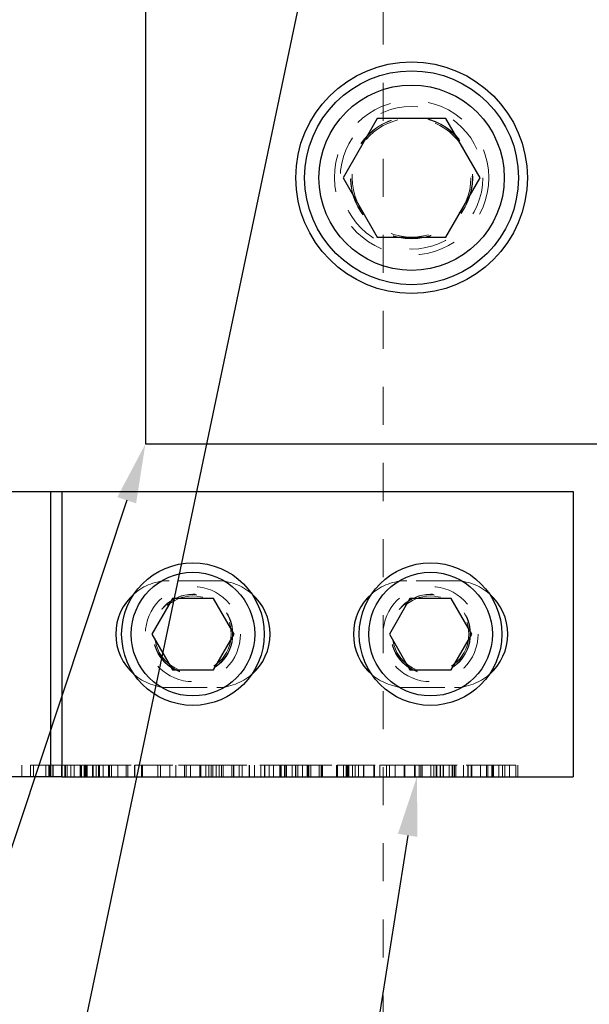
# Model space of a CAD drawing. Header units: inches. Extents: x 220 to 877, y 4 to 174.
# Tile 350 of 656: x 406.98 to 408.48, y 154.2 to 156.79. Entities that reach past the tile are written whole.
import ezdxf

# ---------------------------------------------------------------- set-up
doc = ezdxf.new("R2010")
doc.units = ezdxf.units.IN
doc.header["$LTSCALE"] = 0.5
doc.header["$MEASUREMENT"] = 0
doc.linetypes.add('HIDDEN', pattern=[0.225, 0.15, -0.075])
for name, color, linetype in [('DIE-M-S', 8, 'Continuous'), ('DSS-M-S', 53, 'Continuous'), ('MFT-M-S', 8, 'Continuous'), ('SID-M-S', 105, 'Continuous'), ('SVD-M-S', 8, 'Continuous')]:
    doc.layers.add(name, color=color, linetype=linetype)

msp = doc.modelspace()

# ---------------------------------------------------------------- linework, layer by layer
at = {"layer": 'DIE-M-S', "linetype": 'Continuous', "lineweight": 25}
for p, q in [((407.30864, 157.29988), (407.30864, 155.67488)), ((407.30864, 155.67488), (424.10864, 155.67488))]:
    msp.add_line(p, q, dxfattribs=at)
msp.add_circle((408.00864, 156.37488), 0.3045, dxfattribs=at)
at = {"layer": 'DIE-M-S', "linetype": 'HIDDEN', "lineweight": 18}
msp.add_circle((408.00864, 156.37488), 0.203, dxfattribs=at)
at = {"layer": 'DSS-M-S', "linetype": 'HIDDEN', "lineweight": 18}
for centre, radius in [((408.00864, 156.37488), 0.15625), ((407.43364, 155.17488), 0.1005), ((408.05864, 155.17488), 0.1005)]:
    msp.add_circle(centre, radius, dxfattribs=at)
at = {"layer": 'MFT-M-S', "linetype": 'HIDDEN', "lineweight": 18}
msp.add_line((407.93364, 151.92488), (407.93364, 164.92488), dxfattribs=at)
at = {"layer": 'SID-M-S'}
for p, q in [((407.75163, 157.0222), (406.1256, 149.26811)), ((407.25951, 155.52682), (405.18068, 149.26242)), ((407.99849, 154.64579), (407.15047, 149.26986))]:
    msp.add_line(p, q, dxfattribs=at)
for points in [[(407.23483, 155.53501), (407.30864, 155.67488), (407.23483, 155.53501), (407.28419, 155.51863)], [(407.97281, 154.64984), (408.0228, 154.79988), (407.97281, 154.64984), (408.02418, 154.64173)]]:
    msp.add_solid(points, dxfattribs=at)
at = {"layer": 'SVD-M-S', "linetype": 'Continuous', "lineweight": 25}
for p, q in [((407.91858, 156.53088), (407.82851, 156.37488)), ((408.09871, 156.53088), (407.91858, 156.53088)), ((408.18878, 156.37488), (408.09871, 156.53088)), ((407.82851, 156.37488), (407.91858, 156.21888)), ((408.09871, 156.21888), (408.18878, 156.37488)), ((407.91858, 156.21888), (408.09871, 156.21888)), ((406.93364, 155.54988), (407.05864, 155.54988)), ((407.05864, 155.54988), (407.05864, 154.79988)), ((407.05864, 155.54988), (407.08864, 155.54988)), ((407.08864, 155.54988), (407.08864, 154.79988)), ((407.08864, 155.54988), (408.43364, 155.54988)), ((408.43364, 155.54988), (408.43364, 154.79988)), ((407.37952, 155.26863), (407.32539, 155.17488)), ((407.48777, 155.26863), (407.37952, 155.26863)), ((407.5419, 155.17488), (407.48777, 155.26863)), ((408.00452, 155.26863), (407.95039, 155.17488)), ((408.11277, 155.26863), (408.00452, 155.26863)), ((408.1669, 155.17488), (408.11277, 155.26863)), ((407.32539, 155.17488), (407.37952, 155.08113)), ((407.48777, 155.08113), (407.5419, 155.17488)), ((407.95039, 155.17488), (408.00452, 155.08113)), ((408.11277, 155.08113), (408.1669, 155.17488)), ((407.37952, 155.08113), (407.48777, 155.08113)), ((408.00452, 155.08113), (408.11277, 155.08113)), ((407.05864, 154.79988), (406.93364, 154.79988)), ((407.08864, 154.79988), (407.05864, 154.79988)), ((407.08864, 154.79988), (408.43364, 154.79988))]:
    msp.add_line(p, q, dxfattribs=at)
at = {"layer": 'SVD-M-S', "linetype": 'HIDDEN', "lineweight": 18}
for p, q in [((407.49614, 155.31538), (407.37114, 155.31538)), ((408.12114, 155.31538), (407.99614, 155.31538)), ((407.37114, 155.03438), (407.49614, 155.03438)), ((407.99614, 155.03438), (408.12114, 155.03438)), ((406.98378, 154.82988), (406.98378, 154.79988)), ((407.00663, 154.82988), (407.01424, 154.82988)), ((407.00663, 154.82988), (407.00663, 154.79988)), ((407.01424, 154.82988), (407.05648, 154.82988)), ((407.01424, 154.82988), (407.01424, 154.79988)), ((407.04684, 154.82988), (407.04684, 154.79988)), ((407.05445, 154.82988), (407.05445, 154.79988)), ((407.05648, 154.82988), (407.05648, 154.79988)), ((407.0649, 154.82988), (407.0649, 154.79988)), ((407.06639, 154.82988), (407.06639, 154.79988)), ((407.08796, 154.82988), (407.08796, 154.79988)), ((407.0971, 154.82988), (407.0971, 154.79988)), ((407.09723, 154.82988), (407.09723, 154.79988)), ((407.09832, 154.82988), (407.09832, 154.79988)), ((407.10309, 154.82988), (407.10309, 154.79988)), ((407.11263, 154.82988), (407.11263, 154.79988)), ((407.12106, 154.82988), (407.12106, 154.79988)), ((407.13731, 154.82988), (407.13731, 154.79988)), ((407.13853, 154.82988), (407.13853, 154.79988)), ((407.14085, 154.82988), (407.14085, 154.79988)), ((407.14542, 154.82988), (407.14858, 154.82988)), ((407.14736, 154.82988), (407.14736, 154.79988)), ((407.14858, 154.82988), (407.14858, 154.79988)), ((407.15099, 154.82988), (407.15099, 154.79988)), ((407.1541, 154.82988), (407.1541, 154.79988)), ((407.15461, 154.82988), (407.15461, 154.79988)), ((407.15533, 154.82988), (407.15533, 154.79988)), ((407.15541, 154.82988), (407.15541, 154.79988)), ((407.16992, 154.82988), (407.16992, 154.79988)), ((407.17142, 154.82988), (407.17142, 154.79988)), ((407.17934, 154.82988), (407.17934, 154.79988)), ((407.1854, 154.82988), (407.1854, 154.79988)), ((407.18757, 154.82988), (407.18757, 154.79988)), ((407.19742, 154.82988), (407.19742, 154.79988)), ((407.21163, 154.82988), (407.21163, 154.79988)), ((407.21407, 154.82988), (407.21407, 154.79988)), ((407.21955, 154.82988), (407.21955, 154.79988)), ((407.23648, 154.82988), (407.23648, 154.79988)), ((407.25794, 154.82988), (407.25794, 154.79988)), ((407.2625, 154.82988), (407.2625, 154.79988)), ((407.28003, 154.82988), (407.28003, 154.79988)), ((407.2806, 154.82988), (407.2806, 154.79988)), ((407.28074, 154.82988), (407.28074, 154.79988)), ((407.28089, 154.82988), (407.28089, 154.79988)), ((407.29814, 154.82988), (407.29814, 154.79988)), ((407.30089, 154.82988), (407.30089, 154.79988)), ((407.3411, 154.82988), (407.3411, 154.79988)), ((407.34871, 154.82988), (407.34871, 154.79988)), ((407.37308, 154.82988), (407.37308, 154.79988)), ((407.38892, 154.82988), (407.38892, 154.79988)), ((407.39581, 154.82988), (407.41146, 154.82988)), ((407.41146, 154.82988), (407.41146, 154.79988)), ((407.41146, 154.82988), (407.4273, 154.82988)), ((407.41603, 154.82988), (407.41603, 154.79988)), ((407.4273, 154.82988), (407.4273, 154.79988)), ((407.4273, 154.82988), (407.47514, 154.82988)), ((407.45167, 154.82988), (407.45167, 154.79988)), ((407.45196, 154.82988), (407.45196, 154.79988)), ((407.45441, 154.82988), (407.45441, 154.79988)), ((407.46751, 154.82988), (407.46751, 154.79988)), ((407.47514, 154.82988), (407.47514, 154.79988)), ((407.48128, 154.82988), (407.47514, 154.82988)), ((407.47585, 154.82988), (407.47585, 154.79988)), ((407.48128, 154.82988), (407.48128, 154.79988)), ((407.48128, 154.82988), (407.48636, 154.82988)), ((407.48636, 154.82988), (407.48636, 154.79988)), ((407.49462, 154.82988), (407.49462, 154.79988)), ((407.50225, 154.82988), (407.50225, 154.79988)), ((407.50296, 154.82988), (407.50296, 154.79988)), ((407.50839, 154.82988), (407.50839, 154.79988)), ((407.51347, 154.82988), (407.51347, 154.79988)), ((407.53625, 154.82988), (407.53625, 154.79988)), ((407.54066, 154.82988), (407.54066, 154.79988)), ((407.54123, 154.82988), (407.54123, 154.79988)), ((407.55524, 154.82988), (407.55524, 154.79988)), ((407.56336, 154.82988), (407.56336, 154.79988)), ((407.58144, 154.82988), (407.58144, 154.79988)), ((407.58235, 154.82988), (407.58235, 154.79988)), ((407.59545, 154.82988), (407.59545, 154.79988)), ((407.61251, 154.82988), (407.63383, 154.82988)), ((407.61251, 154.82988), (407.61251, 154.79988)), ((407.62165, 154.82988), (407.62165, 154.79988)), ((407.62256, 154.82988), (407.62256, 154.79988)), ((407.63383, 154.82988), (407.67404, 154.82988)), ((407.63383, 154.82988), (407.63383, 154.79988)), ((407.64561, 154.82988), (407.64561, 154.79988)), ((407.66186, 154.82988), (407.66186, 154.79988)), ((407.66277, 154.82988), (407.66277, 154.79988)), ((407.6654, 154.82988), (407.6654, 154.79988)), ((407.67404, 154.82988), (407.67404, 154.79988)), ((407.67553, 154.82988), (407.67553, 154.79988)), ((407.67865, 154.82988), (407.67865, 154.79988)), ((407.67916, 154.82988), (407.67916, 154.79988)), ((407.67988, 154.82988), (407.67988, 154.79988)), ((407.67996, 154.82988), (407.67996, 154.79988)), ((407.69447, 154.82988), (407.69447, 154.79988)), ((407.70351, 154.82988), (407.70351, 154.79988)), ((407.70389, 154.82988), (407.70389, 154.79988)), ((407.70434, 154.82988), (407.70434, 154.79988)), ((407.70995, 154.82988), (407.70995, 154.79988)), ((407.72197, 154.82988), (407.72197, 154.79988)), ((407.73435, 154.82988), (407.77456, 154.82988)), ((407.73435, 154.82988), (407.73435, 154.79988)), ((407.73588, 154.82988), (407.73588, 154.79988)), ((407.73862, 154.82988), (407.73862, 154.79988)), ((407.7441, 154.82988), (407.7441, 154.79988)), ((407.76542, 154.82988), (407.76542, 154.79988)), ((407.77095, 154.82988), (407.77095, 154.79988)), ((407.77334, 154.82988), (407.77334, 154.79988)), ((407.77456, 154.82988), (407.77456, 154.79988)), ((407.81157, 154.82988), (407.81157, 154.79988)), ((407.81294, 154.82988), (407.81294, 154.79988)), ((407.81355, 154.82988), (407.81355, 154.79988)), ((407.82994, 154.82988), (407.82994, 154.79988)), ((407.83695, 154.82988), (407.83695, 154.79988)), ((407.8384, 154.82988), (407.8384, 154.79988)), ((407.84102, 154.82988), (407.84102, 154.79988)), ((407.84327, 154.82988), (407.84327, 154.79988)), ((407.85315, 154.82988), (407.85315, 154.79988)), ((407.86032, 154.82988), (407.86032, 154.79988)), ((407.8688, 154.82988), (407.8688, 154.79988)), ((407.88195, 154.82988), (407.88195, 154.79988)), ((407.88252, 154.82988), (407.91114, 154.82988)), ((407.88252, 154.82988), (407.88252, 154.79988)), ((407.88266, 154.82988), (407.88266, 154.79988)), ((407.88281, 154.82988), (407.88281, 154.79988)), ((407.90942, 154.82988), (407.90942, 154.79988)), ((407.91126, 154.82988), (407.91126, 154.79988)), ((407.92492, 154.82988), (407.92492, 154.79988)), ((407.92501, 154.82988), (407.92501, 154.79988)), ((407.92558, 154.82988), (407.92558, 154.79988)), ((407.92563, 154.82988), (407.92563, 154.79988)), ((407.94265, 154.82988), (407.94265, 154.79988)), ((407.95063, 154.82988), (407.95063, 154.79988)), ((407.96572, 154.82988), (407.96572, 154.79988)), ((407.9888, 154.82988), (407.9888, 154.79988)), ((407.98952, 154.82988), (407.98952, 154.79988)), ((408.01765, 154.82988), (407.98952, 154.82988)), ((407.99084, 154.82988), (407.99084, 154.79988)), ((408.01679, 154.82988), (408.01679, 154.79988)), ((408.01765, 154.82988), (408.01765, 154.79988)), ((408.01834, 154.82988), (408.01834, 154.79988)), ((408.02861, 154.82988), (408.02861, 154.79988)), ((408.02861, 154.82988), (408.14558, 154.82988)), ((408.03288, 154.82988), (408.03288, 154.79988)), ((408.03622, 154.82988), (408.03622, 154.79988)), ((408.05895, 154.82988), (408.05895, 154.79988)), ((408.06699, 154.82988), (408.06699, 154.79988)), ((408.07309, 154.82988), (408.07309, 154.79988)), ((408.07511, 154.82988), (408.07511, 154.79988)), ((408.08354, 154.82988), (408.08354, 154.79988)), ((408.08502, 154.82988), (408.08502, 154.79988)), ((408.09155, 154.82988), (408.09155, 154.79988)), ((408.09247, 154.82988), (408.09247, 154.79988)), ((408.09268, 154.82988), (408.09268, 154.79988)), ((408.1072, 154.82988), (408.1072, 154.79988)), ((408.11518, 154.82988), (408.11518, 154.79988)), ((408.11587, 154.82988), (408.11587, 154.79988)), ((408.11695, 154.82988), (408.11695, 154.79988)), ((408.12172, 154.82988), (408.12172, 154.79988)), ((408.12542, 154.82988), (408.12542, 154.79988)), ((408.14558, 154.82988), (408.14558, 154.79988)), ((408.15655, 154.82988), (408.18965, 154.82988)), ((408.15655, 154.82988), (408.15655, 154.79988)), ((408.15716, 154.82988), (408.15716, 154.79988)), ((408.16569, 154.82988), (408.16569, 154.79988)), ((408.16603, 154.82988), (408.16603, 154.79988)), ((408.16721, 154.82988), (408.16721, 154.79988)), ((408.18965, 154.82988), (408.18965, 154.79988)), ((408.2059, 154.82988), (408.2059, 154.79988)), ((408.20944, 154.82988), (408.20944, 154.79988)), ((408.21958, 154.82988), (408.21958, 154.79988)), ((408.22269, 154.82988), (408.22269, 154.79988)), ((408.2232, 154.82988), (408.2232, 154.79988)), ((408.22392, 154.82988), (408.22392, 154.79988)), ((408.224, 154.82988), (408.224, 154.79988)), ((408.23851, 154.82988), (408.23851, 154.79988)), ((408.24794, 154.82988), (408.24794, 154.79988)), ((408.25399, 154.82988), (408.25399, 154.79988)), ((408.26601, 154.82988), (408.26601, 154.79988)), ((408.28266, 154.82988), (408.28266, 154.79988)), ((408.28814, 154.82988), (408.28814, 154.79988))]:
    msp.add_line(p, q, dxfattribs=at)
at = {"layer": 'SVD-M-S', "linetype": 'Continuous', "lineweight": 25}
for centre, radius in [((408.00864, 156.37488), 0.28125), ((408.00864, 156.37488), 0.24375), ((407.43364, 155.17488), 0.1875), ((408.05864, 155.17488), 0.1875), ((407.43364, 155.17488), 0.1625), ((408.05864, 155.17488), 0.1625)]:
    msp.add_circle(centre, radius, dxfattribs=at)
at = {"layer": 'SVD-M-S', "linetype": 'HIDDEN', "lineweight": 18}
for centre, radius in [((408.00864, 156.37488), 0.1875), ((408.00864, 156.37488), 0.16072), ((408.00864, 156.37488), 0.16045), ((408.00864, 156.37488), 0.15993), ((407.43364, 155.17488), 0.125), ((408.05864, 155.17488), 0.125), ((407.43364, 155.17488), 0.10497), ((407.43364, 155.17488), 0.1047), ((407.43364, 155.17488), 0.10418), ((408.05864, 155.17488), 0.10497), ((408.05864, 155.17488), 0.1047), ((408.05864, 155.17488), 0.10418)]:
    msp.add_circle(centre, radius, dxfattribs=at)
for centre, start, end in [((407.37114, 155.17488), 90, 130.94691), ((407.49614, 155.17488), 49.05309, 90), ((407.99614, 155.17488), 90, 130.94691), ((408.12114, 155.17488), 49.05309, 90), ((407.37114, 155.17488), 229.05309, 270), ((407.49614, 155.17488), 270, 310.94691), ((407.99614, 155.17488), 229.05309, 270), ((408.12114, 155.17488), 270, 310.94691)]:
    msp.add_arc(centre, 0.1405, start, end, dxfattribs=at)
at = {"layer": 'SVD-M-S', "linetype": 'Continuous', "lineweight": 25}
for centre, start, end in [((407.37114, 155.17488), 130.94691, 229.05309), ((407.49614, 155.17488), 310.94691, 49.05309), ((407.99614, 155.17488), 130.94691, 229.05309), ((408.12114, 155.17488), 310.94691, 49.05309)]:
    msp.add_arc(centre, 0.1405, start, end, dxfattribs=at)
at = {"layer": 'SVD-M-S', "linetype": 'HIDDEN', "lineweight": 18}
for points, knots in [([(407.05648, 154.82988), (407.07378, 154.82988), (407.09966, 154.82988), (407.12707, 154.82988), (407.13723, 154.82988), (407.13809, 154.82988), (407.13853, 154.82988)], [0, 0, 0, 0, 0.501344, 0.7500123, 0.8750258, 1, 1, 1, 1]), ([(407.14085, 154.82988), (407.14615, 154.82988), (407.15561, 154.82988), (407.16555, 154.82988), (407.16992, 154.82988)], [0, 0, 0, 0, 0.5598023, 1, 1, 1, 1]), ([(407.1541, 154.82988), (407.16645, 154.82988), (407.18854, 154.82988), (407.20625, 154.82988), (407.21407, 154.82988)], [0, 0, 0, 0, 0.5588163, 1, 1, 1, 1]), ([(407.17142, 154.82988), (407.17201, 154.82988), (407.17317, 154.82988), (407.18551, 154.82988), (407.21917, 154.82988), (407.25605, 154.82988), (407.2806, 154.82988)], [0, 0, 0, 0, 0.1254719, 0.2510604, 0.5013216, 1, 1, 1, 1]), ([(407.2806, 154.82988), (407.30502, 154.82988), (407.34171, 154.82988), (407.37531, 154.82988), (407.38734, 154.82988), (407.38839, 154.82988), (407.38892, 154.82988)], [0, 0, 0, 0, 0.49833, 0.7488542, 0.8744429, 1, 1, 1, 1]), ([(407.47514, 154.82988), (407.48834, 154.82988), (407.51468, 154.82988), (407.55415, 154.82988), (407.58115, 154.82988), (407.59389, 154.82988), (407.59493, 154.82988), (407.59545, 154.82988)], [0, 0, 0, 0, 0.2510712, 0.5010953, 0.7497905, 0.8748524, 1, 1, 1, 1]), ([(407.60923, 154.82988), (407.60972, 154.82988), (407.6154, 154.82988), (407.62056, 154.82988), (407.62189, 154.82988), (407.62256, 154.82988)], [0, 0, 0, 0, 0.0448982, 0.5222854, 1, 1, 1, 1]), ([(407.67404, 154.82988), (407.67398, 154.82988), (407.67386, 154.82988), (407.6847, 154.82988), (407.69635, 154.82988), (407.70351, 154.82988)], [0, 0, 0, 0, 0.2828752, 0.5593316, 1, 1, 1, 1]), ([(407.70351, 154.82988), (407.70827, 154.82988), (407.71775, 154.82988), (407.73077, 154.82988), (407.73428, 154.82988), (407.73433, 154.82988), (407.73435, 154.82988)], [0, 0, 0, 0, 0.2810835, 0.5599864, 0.7785005, 1, 1, 1, 1]), ([(407.77334, 154.82988), (407.77396, 154.82988), (407.77519, 154.82988), (407.78404, 154.82988), (407.79407, 154.82988), (407.79916, 154.82988)], [0, 0, 0, 0, 0.3297042, 0.6597151, 1, 1, 1, 1]), ([(407.81294, 154.82988), (407.81349, 154.82988), (407.81457, 154.82988), (407.82712, 154.82988), (407.8629, 154.82988), (407.90051, 154.82988), (407.92558, 154.82988)], [0, 0, 0, 0, 0.1254541, 0.2508965, 0.5008506, 1, 1, 1, 1]), ([(407.92558, 154.82988), (407.94409, 154.82988), (407.97713, 154.82988), (408.00527, 154.82988), (408.01765, 154.82988)], [0, 0, 0, 0, 0.56013655, 1, 1, 1, 1]), ([(408.01834, 154.82988), (408.01864, 154.82988), (408.01916, 154.82988), (408.03102, 154.82988), (408.03622, 154.82988)], [0, 0, 0, 0, 0.5615138, 1, 1, 1, 1]), ([(408.15248, 154.82988), (408.15332, 154.82988), (408.1567, 154.82988), (408.15696, 154.82988), (408.15716, 154.82988)], [0, 0, 0, 0, 0.2487401, 1, 1, 1, 1]), ([(408.16569, 154.82988), (408.16602, 154.82988), (408.16667, 154.82988), (408.17362, 154.82988), (408.19149, 154.82988), (408.21022, 154.82988), (408.22269, 154.82988)], [0, 0, 0, 0, 0.1253152, 0.2507438, 0.5011338, 1, 1, 1, 1]), ([(408.20944, 154.82988), (408.21474, 154.82988), (408.2242, 154.82988), (408.23414, 154.82988), (408.23851, 154.82988)], [0, 0, 0, 0, 0.55980227, 1, 1, 1, 1]), ([(408.22269, 154.82988), (408.23504, 154.82988), (408.25713, 154.82988), (408.27485, 154.82988), (408.28266, 154.82988)], [0, 0, 0, 0, 0.5588163, 1, 1, 1, 1])]:
    msp.add_open_spline(points, degree=3, knots=knots, dxfattribs=at)

doc.saveas('drawing.dxf')
